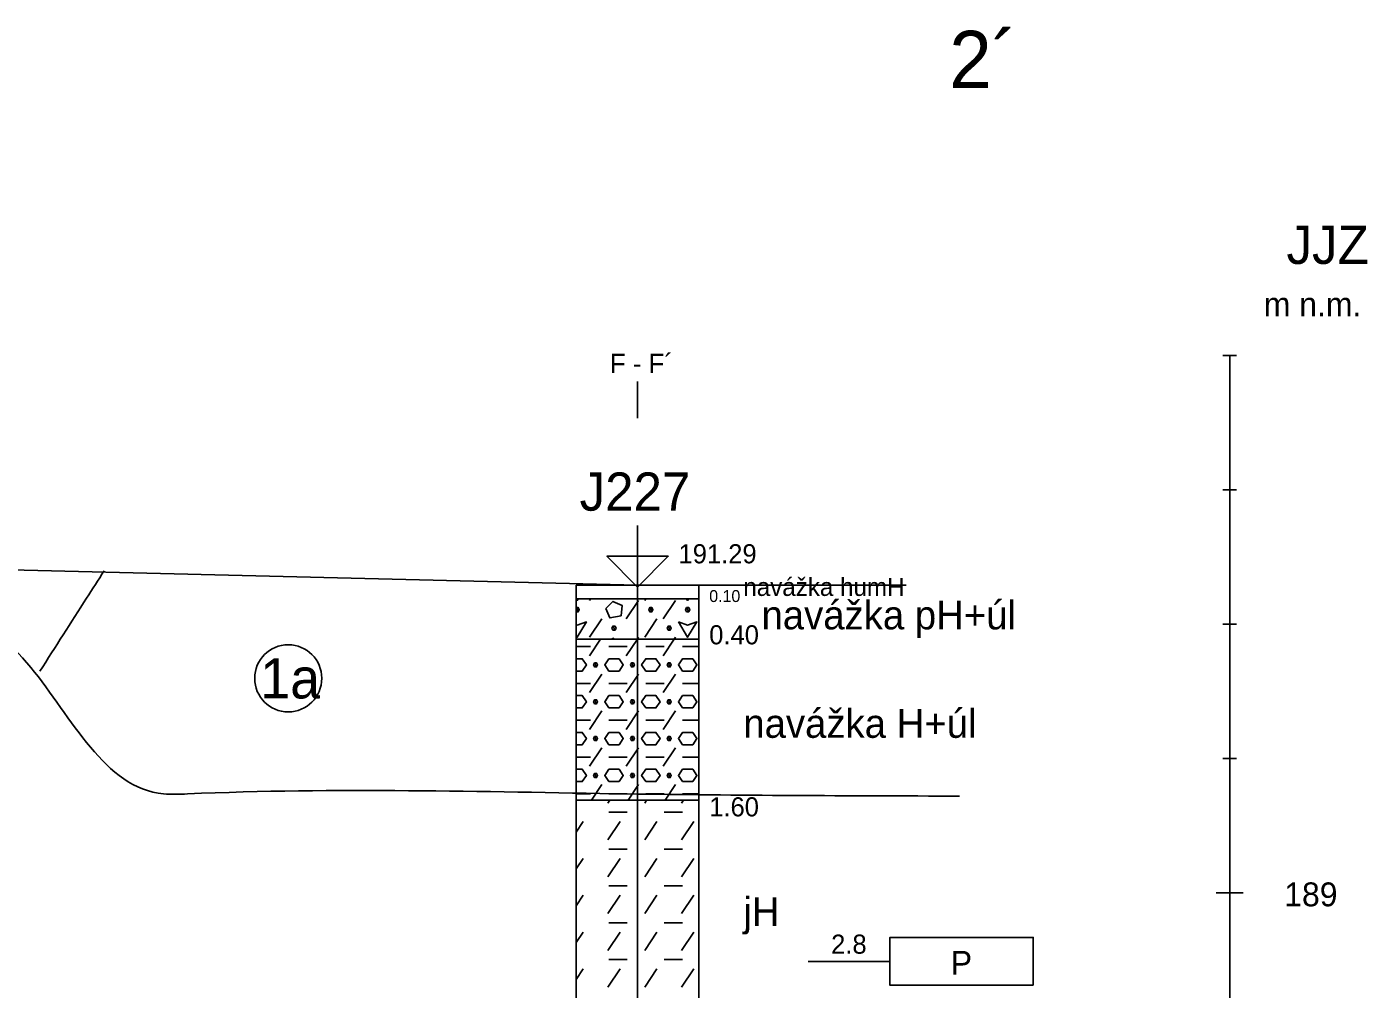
# Model space of a CAD drawing. Extents: x 3042 to 4120, y 576 to 2694.
# Drawn here: x 3483.02 to 3532.94, y 1598.25 to 1634.08 of the extents above; entities that cross this region are included whole.
import ezdxf

# ---------------------------------------------------------------- set-up
doc = ezdxf.new("R2010")
doc.units = 0
for name, color, linetype in [('11', 7, 'Continuous'), ('15', 7, 'Continuous'), ('16', 7, 'Continuous'), ('17', 7, 'Continuous'), ('18', 7, 'Continuous'), ('19', 7, 'Continuous'), ('20', 7, 'Continuous'), ('21', 7, 'Continuous'), ('22', 7, 'Continuous'), ('51', 7, 'Continuous'), ('52', 7, 'Continuous'), ('53', 7, 'Continuous'), ('56', 7, 'Continuous'), ('62', 7, 'Continuous'), ('ig vrty popis', 7, 'Continuous'), ('rozhraní', 7, 'Continuous')]:
    doc.layers.add(name, color=color, linetype=linetype)

msp = doc.modelspace()

# ---------------------------------------------------------------- linework, layer by layer
at = {"layer": '11'}
for p, q in [((3454.612, 1614.538), (3505.772, 1613.288)), ((3505.772, 1613.288), (3515.772, 1613.288))]:
    msp.add_line(p, q, dxfattribs=at)
at = {"layer": '15'}
msp.add_lwpolyline([(3505.772, 1615.511), (3505.772, 1613.225), (3504.629, 1614.368), (3506.915, 1614.368), (3505.772, 1613.225)], dxfattribs=at)
at = {"layer": '18'}
msp.add_line((3505.772, 1568.288), (3505.772, 1613.288), dxfattribs=at)
at = {"layer": '19'}
for p, q in [((3527.568, 1621.838), (3528.076, 1621.838)), ((3527.568, 1616.838), (3528.076, 1616.838)), ((3527.568, 1611.838), (3528.076, 1611.838)), ((3527.568, 1606.838), (3528.076, 1606.838)), ((3527.314, 1601.838), (3528.33, 1601.838))]:
    msp.add_line(p, q, dxfattribs=at)
at = {"layer": '21'}
msp.add_line((3527.822, 1551.838), (3527.822, 1621.838), dxfattribs=at)
at = {"layer": '22'}
msp.add_lwpolyline([(3505.772, 1619.511), (3505.772, 1619.511), (3505.772, 1620.88)], dxfattribs=at)
at = {"layer": '51'}
for p, q in [((3503.483, 1612.457), (3503.483, 1612.457)), ((3503.978, 1612.724), (3504.021, 1612.788)), ((3505.349, 1612.038), (3505.807, 1612.724)), ((3506.035, 1612.724), (3506.078, 1612.788)), ((3506.721, 1612.038), (3507.178, 1612.724)), ((3503.978, 1611.352), (3504.435, 1612.038)), ((3506.035, 1611.352), (3506.492, 1612.038)), ((3503.486, 1611.009), (3504.016, 1611.009)), ((3503.978, 1610.666), (3504.393, 1611.288)), ((3504.702, 1611.009), (3505.388, 1611.009)), ((3505.349, 1610.666), (3505.764, 1611.288)), ((3505.764, 1611.288), (3505.807, 1611.352)), ((3506.073, 1611.009), (3506.759, 1611.009)), ((3506.721, 1610.666), (3507.136, 1611.288)), ((3507.136, 1611.288), (3507.178, 1611.352)), ((3507.445, 1611.009), (3508.058, 1611.009)), ((3503.978, 1609.295), (3504.435, 1609.98)), ((3505.349, 1609.295), (3505.807, 1609.98)), ((3506.721, 1609.295), (3507.178, 1609.98)), ((3503.486, 1609.638), (3504.016, 1609.638)), ((3504.702, 1609.638), (3505.388, 1609.638)), ((3506.073, 1609.638), (3506.759, 1609.638)), ((3507.445, 1609.638), (3508.058, 1609.638)), ((3503.978, 1607.923), (3504.435, 1608.609)), ((3505.349, 1607.923), (3505.807, 1608.609)), ((3506.721, 1607.923), (3507.178, 1608.609)), ((3503.486, 1608.266), (3504.016, 1608.266)), ((3504.702, 1608.266), (3505.388, 1608.266)), ((3506.073, 1608.266), (3506.759, 1608.266)), ((3507.445, 1608.266), (3508.058, 1608.266)), ((3503.486, 1606.894), (3504.016, 1606.894)), ((3503.978, 1606.551), (3504.435, 1607.237)), ((3504.702, 1606.894), (3505.388, 1606.894)), ((3505.349, 1606.551), (3505.807, 1607.237)), ((3506.073, 1606.894), (3506.759, 1606.894)), ((3506.721, 1606.551), (3507.178, 1607.237)), ((3507.445, 1606.894), (3508.058, 1606.894)), ((3503.486, 1605.523), (3504.016, 1605.523)), ((3504.05, 1605.288), (3504.435, 1605.866)), ((3504.702, 1605.523), (3505.388, 1605.523)), ((3505.422, 1605.288), (3505.807, 1605.866)), ((3506.073, 1605.523), (3506.759, 1605.523)), ((3506.793, 1605.288), (3507.178, 1605.866)), ((3507.445, 1605.523), (3508.058, 1605.523)), ((3504.664, 1605.18), (3504.736, 1605.288)), ((3506.035, 1605.18), (3506.108, 1605.288)), ((3507.407, 1605.18), (3507.479, 1605.288)), ((3503.486, 1604.099), (3503.749, 1604.494)), ((3504.664, 1603.808), (3505.121, 1604.494)), ((3504.702, 1604.837), (3505.388, 1604.837)), ((3506.035, 1603.808), (3506.492, 1604.494)), ((3506.759, 1604.837), (3507.445, 1604.837)), ((3507.407, 1603.808), (3507.864, 1604.494)), ((3504.702, 1603.465), (3505.388, 1603.465)), ((3506.759, 1603.465), (3507.445, 1603.465)), ((3503.486, 1602.727), (3503.749, 1603.122)), ((3504.664, 1602.437), (3505.121, 1603.122)), ((3506.035, 1602.437), (3506.492, 1603.122)), ((3507.407, 1602.437), (3507.864, 1603.122)), ((3504.702, 1602.094), (3505.388, 1602.094)), ((3506.759, 1602.094), (3507.445, 1602.094)), ((3503.486, 1601.356), (3503.749, 1601.751)), ((3504.664, 1601.065), (3505.121, 1601.751)), ((3506.035, 1601.065), (3506.492, 1601.751)), ((3507.407, 1601.065), (3507.864, 1601.751)), ((3504.702, 1600.722), (3505.388, 1600.722)), ((3506.759, 1600.722), (3507.445, 1600.722)), ((3503.486, 1599.984), (3503.749, 1600.379)), ((3504.664, 1599.693), (3505.121, 1600.379)), ((3506.035, 1599.693), (3506.492, 1600.379)), ((3507.407, 1599.693), (3507.864, 1600.379)), ((3503.486, 1598.612), (3503.749, 1599.008)), ((3504.664, 1598.322), (3505.121, 1599.008)), ((3504.702, 1599.351), (3505.388, 1599.351)), ((3506.035, 1598.322), (3506.492, 1599.008)), ((3506.759, 1599.351), (3507.445, 1599.351)), ((3507.407, 1598.322), (3507.864, 1599.008))]:
    msp.add_line(p, q, dxfattribs=at)
for points in [[(3503.486, 1612.788), (3508.058, 1612.788), (3508.058, 1613.288), (3503.486, 1613.288)], [(3503.486, 1611.288), (3508.058, 1611.288), (3508.058, 1612.788), (3503.486, 1612.788)], [(3503.486, 1605.288), (3508.058, 1605.288), (3508.058, 1611.288), (3503.486, 1611.288)], [(3503.486, 1597.288), (3508.058, 1597.288), (3508.058, 1605.288), (3503.486, 1605.288)]]:
    msp.add_lwpolyline(points, close=True, dxfattribs=at)
for points in [[(3503.483, 1612.305), (3503.483, 1612.305), (3503.559, 1612.305), (3503.597, 1612.381), (3503.559, 1612.457), (3503.483, 1612.457), (3503.559, 1612.305)], [(3503.486, 1612.782), (3503.521, 1612.724), (3503.559, 1612.788)], [(3504.587, 1612.419), (3504.74, 1612.076), (3505.159, 1612.152), (3505.197, 1612.533), (3504.854, 1612.686), (3504.587, 1612.419)], [(3506.226, 1612.457), (3506.188, 1612.381), (3506.226, 1612.305), (3506.302, 1612.305), (3506.34, 1612.381), (3506.302, 1612.457), (3506.226, 1612.457), (3506.302, 1612.305)], [(3507.597, 1612.457), (3507.559, 1612.381), (3507.597, 1612.305), (3507.674, 1612.305), (3507.712, 1612.381), (3507.674, 1612.457), (3507.597, 1612.457), (3507.674, 1612.305)], [(3507.597, 1612.788), (3507.635, 1612.724), (3507.674, 1612.788)], [(3503.486, 1611.41), (3503.521, 1611.352), (3503.864, 1611.924), (3503.521, 1611.809), (3503.486, 1611.821)], [(3507.293, 1611.924), (3507.635, 1611.352), (3507.978, 1611.924), (3507.635, 1611.809), (3507.293, 1611.924)], [(3504.854, 1611.771), (3504.816, 1611.695), (3504.854, 1611.619), (3504.93, 1611.619), (3504.968, 1611.695), (3504.93, 1611.771), (3504.854, 1611.771), (3504.93, 1611.619)], [(3506.912, 1611.771), (3506.873, 1611.695), (3506.912, 1611.619), (3506.988, 1611.619), (3507.026, 1611.695), (3506.988, 1611.771), (3506.912, 1611.771), (3506.988, 1611.619)], [(3504.912, 1611.288), (3504.854, 1611.314), (3504.829, 1611.288)], [(3503.486, 1610.095), (3503.711, 1610.095), (3503.864, 1610.323), (3503.711, 1610.552), (3503.486, 1610.552)], [(3504.168, 1610.4), (3504.13, 1610.323), (3504.168, 1610.247), (3504.245, 1610.247), (3504.283, 1610.323), (3504.245, 1610.4), (3504.168, 1610.4), (3504.245, 1610.247)], [(3504.702, 1610.095), (3505.083, 1610.095), (3505.235, 1610.323), (3505.083, 1610.552), (3504.702, 1610.552), (3504.549, 1610.323), (3504.702, 1610.095)], [(3505.54, 1610.4), (3505.502, 1610.323), (3505.54, 1610.247), (3505.616, 1610.247), (3505.654, 1610.323), (3505.616, 1610.4), (3505.54, 1610.4), (3505.616, 1610.247)], [(3506.073, 1610.095), (3506.454, 1610.095), (3506.607, 1610.323), (3506.454, 1610.552), (3506.073, 1610.552), (3505.921, 1610.323), (3506.073, 1610.095)], [(3506.912, 1610.4), (3506.873, 1610.323), (3506.912, 1610.247), (3506.988, 1610.247), (3507.026, 1610.323), (3506.988, 1610.4), (3506.912, 1610.4), (3506.988, 1610.247)], [(3507.445, 1610.095), (3507.826, 1610.095), (3507.978, 1610.323), (3507.826, 1610.552), (3507.445, 1610.552), (3507.293, 1610.323), (3507.445, 1610.095)], [(3503.486, 1608.723), (3503.711, 1608.723), (3503.864, 1608.952), (3503.711, 1609.18), (3503.486, 1609.18)], [(3504.168, 1609.028), (3504.13, 1608.952), (3504.168, 1608.876), (3504.245, 1608.876), (3504.283, 1608.952), (3504.245, 1609.028), (3504.168, 1609.028), (3504.245, 1608.876)], [(3504.702, 1608.723), (3505.083, 1608.723), (3505.235, 1608.952), (3505.083, 1609.18), (3504.702, 1609.18), (3504.549, 1608.952), (3504.702, 1608.723)], [(3505.54, 1609.028), (3505.502, 1608.952), (3505.54, 1608.876), (3505.616, 1608.876), (3505.654, 1608.952), (3505.616, 1609.028), (3505.54, 1609.028), (3505.616, 1608.876)], [(3506.073, 1608.723), (3506.454, 1608.723), (3506.607, 1608.952), (3506.454, 1609.18), (3506.073, 1609.18), (3505.921, 1608.952), (3506.073, 1608.723)], [(3506.912, 1609.028), (3506.873, 1608.952), (3506.912, 1608.876), (3506.988, 1608.876), (3507.026, 1608.952), (3506.988, 1609.028), (3506.912, 1609.028), (3506.988, 1608.876)], [(3507.445, 1608.723), (3507.826, 1608.723), (3507.978, 1608.952), (3507.826, 1609.18), (3507.445, 1609.18), (3507.293, 1608.952), (3507.445, 1608.723)], [(3503.486, 1607.352), (3503.711, 1607.352), (3503.864, 1607.58), (3503.711, 1607.809), (3503.486, 1607.809)], [(3504.168, 1607.656), (3504.13, 1607.58), (3504.168, 1607.504), (3504.245, 1607.504), (3504.283, 1607.58), (3504.245, 1607.656), (3504.168, 1607.656), (3504.245, 1607.504)], [(3504.702, 1607.352), (3505.083, 1607.352), (3505.235, 1607.58), (3505.083, 1607.809), (3504.702, 1607.809), (3504.549, 1607.58), (3504.702, 1607.352)], [(3505.54, 1607.656), (3505.502, 1607.58), (3505.54, 1607.504), (3505.616, 1607.504), (3505.654, 1607.58), (3505.616, 1607.656), (3505.54, 1607.656), (3505.616, 1607.504)], [(3506.073, 1607.352), (3506.454, 1607.352), (3506.607, 1607.58), (3506.454, 1607.809), (3506.073, 1607.809), (3505.921, 1607.58), (3506.073, 1607.352)], [(3506.912, 1607.656), (3506.873, 1607.58), (3506.912, 1607.504), (3506.988, 1607.504), (3507.026, 1607.58), (3506.988, 1607.656), (3506.912, 1607.656), (3506.988, 1607.504)], [(3507.445, 1607.352), (3507.826, 1607.352), (3507.978, 1607.58), (3507.826, 1607.809), (3507.445, 1607.809), (3507.293, 1607.58), (3507.445, 1607.352)], [(3503.486, 1605.98), (3503.711, 1605.98), (3503.864, 1606.209), (3503.711, 1606.437), (3503.486, 1606.437)], [(3504.702, 1605.98), (3505.083, 1605.98), (3505.235, 1606.209), (3505.083, 1606.437), (3504.702, 1606.437), (3504.549, 1606.209), (3504.702, 1605.98)], [(3506.073, 1605.98), (3506.454, 1605.98), (3506.607, 1606.209), (3506.454, 1606.437), (3506.073, 1606.437), (3505.921, 1606.209), (3506.073, 1605.98)], [(3507.445, 1605.98), (3507.826, 1605.98), (3507.978, 1606.209), (3507.826, 1606.437), (3507.445, 1606.437), (3507.293, 1606.209), (3507.445, 1605.98)], [(3504.168, 1606.285), (3504.13, 1606.209), (3504.168, 1606.132), (3504.245, 1606.132), (3504.283, 1606.209), (3504.245, 1606.285), (3504.168, 1606.285), (3504.245, 1606.132)], [(3505.54, 1606.285), (3505.502, 1606.209), (3505.54, 1606.132), (3505.616, 1606.132), (3505.654, 1606.209), (3505.616, 1606.285), (3505.54, 1606.285), (3505.616, 1606.132)], [(3506.912, 1606.285), (3506.873, 1606.209), (3506.912, 1606.132), (3506.988, 1606.132), (3507.026, 1606.209), (3506.988, 1606.285), (3506.912, 1606.285), (3506.988, 1606.132)]]:
    msp.add_lwpolyline(points, dxfattribs=at)
at = {"layer": '53'}
for p, q in [((3503.486, 1613.288), (3508.058, 1613.288)), ((3503.486, 1613.288), (3503.486, 1568.288)), ((3508.058, 1613.288), (3508.058, 1568.288)), ((3503.486, 1612.788), (3508.058, 1612.788)), ((3503.486, 1611.288), (3508.058, 1611.288)), ((3503.486, 1605.288), (3508.058, 1605.288))]:
    msp.add_line(p, q, dxfattribs=at)
at = {"layer": '56'}
for p, q in [((3505.772, 1613.669), (3505.772, 1612.907)), ((3505.391, 1613.288), (3506.153, 1613.288)), ((3505.772, 1613.169), (3505.772, 1612.407)), ((3505.391, 1612.788), (3506.153, 1612.788)), ((3505.772, 1611.669), (3505.772, 1610.907)), ((3505.391, 1611.288), (3506.153, 1611.288)), ((3505.772, 1605.669), (3505.772, 1604.907)), ((3505.391, 1605.288), (3506.153, 1605.288))]:
    msp.add_line(p, q, dxfattribs=at)
at = {"layer": '62'}
msp.add_line((3512.122, 1599.288), (3515.17, 1599.288), dxfattribs=at)
msp.add_lwpolyline([(3520.504, 1598.399), (3515.17, 1598.399), (3515.17, 1600.177), (3520.504, 1600.177), (3520.504, 1598.399)], dxfattribs=at)
at = {"layer": 'rozhraní'}
msp.add_circle((3492.761, 1609.825), 1.25, dxfattribs=at)
for points in [[(3517.762, 1605.44), (3505.388, 1605.523), (3489.005, 1605.523), (3488.116, 1605.523), (3483.171, 1610.234), (3454.612, 1610.538), (3434.712, 1610.538)], [(3483.51, 1610.087), (3485.251, 1612.809), (3485.905, 1613.826)]]:
    msp.add_spline(points, degree=3, dxfattribs=at)

# ---------------------------------------------------------------- texts
at = {"layer": '16'}
msp.add_text('J227', height=1.4224, dxfattribs=at).set_placement((3503.613, 1616.067))
at = {"layer": '17'}
msp.add_text('191.29', height=0.7112, dxfattribs=at).set_placement((3507.296, 1614.106))
at = {"layer": '19'}
for s, p in [('m n.m.', (3529.092, 1623.305)), ('189', (3529.854, 1601.337))]:
    msp.add_text(s, height=0.889, dxfattribs=at).set_placement(p)
at = {"layer": '20'}
msp.add_text('JJZ', height=1.4224, dxfattribs=at).set_placement((3529.938, 1625.252))
at = {"layer": '22'}
msp.add_text('F - F´', height=0.72, dxfattribs=at).set_placement((3504.736, 1621.189))
at = {"layer": '52'}
for s, height, p in [('navážka humH', 0.6731, (3509.709, 1612.892)), ('0.10', 0.4445, (3508.439, 1612.666)), ('navážka pH+úl', 1.0668, (3510.386, 1611.648)), ('0.40', 0.7112, (3508.439, 1611.09)), ('navážka H+úl', 1.0668, (3509.709, 1607.61)), ('1.60', 0.7112, (3508.439, 1604.685)), ('jH', 1.0668, (3509.709, 1600.61))]:
    msp.add_text(s, height=height, dxfattribs=at).set_placement(p)
at = {"layer": '62'}
for s, height, p in [('2.8', 0.7112, (3512.979, 1599.573)), ('P', 0.889, (3517.435, 1598.787))]:
    msp.add_text(s, height=height, dxfattribs=at).set_placement(p)
at = {"layer": 'ig vrty popis'}
msp.add_text('2´', height=2.132, dxfattribs=at).set_placement((3517.378, 1631.799))
at = {"layer": 'rozhraní'}
msp.add_text('1a', height=1.5, dxfattribs=at).set_placement((3491.717, 1609.075))

doc.saveas('drawing.dxf')
